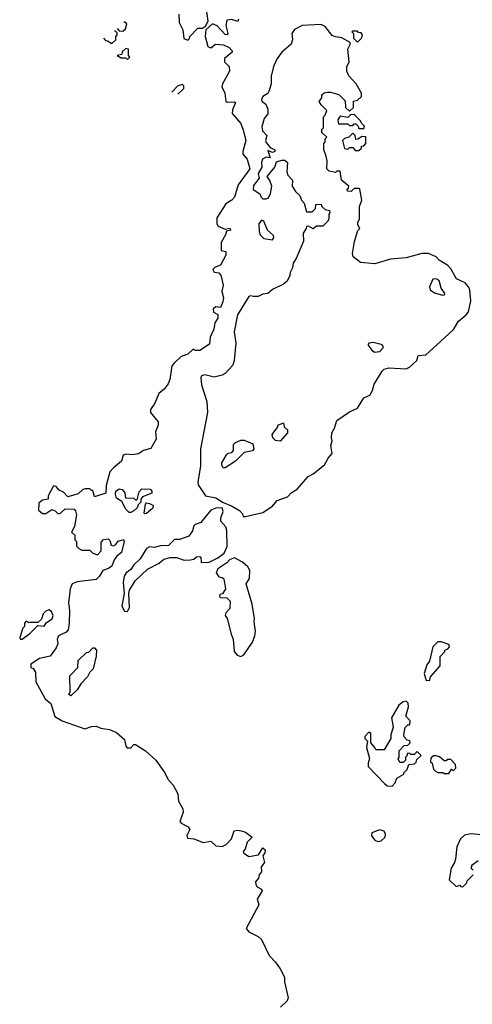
# Model space of a CAD drawing. Extents: x 1861455 to 2058065, y 200073 to 437907.
# Tile 274 of 574: x 1893410 to 1896285, y 386713 to 392972. Entities that reach past the tile are written whole.
import ezdxf

# ---------------------------------------------------------------- set-up
doc = ezdxf.new("R2010")
doc.units = 0

msp = doc.modelspace()

# ---------------------------------------------------------------- linework, layer by layer
at = {"layer": '0CON05XD'}
for points in [[(1894421.7, 393008.3), (1894422.5, 392955), (1894447, 392907), (1894451.7, 392851.7), (1894478.3, 392841.7), (1894488.3, 392851.7), (1894490, 392865), (1894541.7, 392918.3), (1894571.7, 392918.3), (1894589.3, 392930.7), (1894606.2, 392963.8), (1894598.3, 393021.7)], [(1894800, 392975), (1894795, 392960), (1894755, 392972.5), (1894725, 392970), (1894720, 392935), (1894732.5, 392885), (1894730, 392875), (1894715, 392877.5), (1894664.1, 392934.1), (1894635, 392946.7), (1894593, 392907), (1894587.5, 392865), (1894605, 392802.5), (1894625, 392792.5), (1894654, 392816), (1894705, 392812.5), (1894740, 392795), (1894760, 392775), (1894760, 392765), (1894710, 392725), (1894710, 392705), (1894740, 392675), (1894743.3, 392645), (1894697.5, 392565), (1894693.3, 392545), (1894713.8, 392505), (1894720, 392455), (1894728.3, 392448.3), (1894775, 392450), (1894780, 392445), (1894760.7, 392399.3), (1894760, 392375), (1894815, 392312.5), (1894829.5, 392269.5)], [(1893941.2, 392853.8), (1893955, 392840), (1893968.3, 392838.3), (1893995, 392820), (1894020, 392845), (1894020, 392865), (1894030, 392875), (1894028.3, 392888.3), (1894018.3, 392898.3), (1894011.9, 392899.1)], [(1894030, 392916.2), (1894041.7, 392901.7), (1894065, 392900), (1894082.5, 392915), (1894090, 392945), (1894077, 392957), (1894071.4, 392957)], [(1894845, 389813.3), (1894955, 389840), (1895015, 389880), (1895045, 389916), (1895110.5, 389939.5), (1895135, 389963.8), (1895172.9, 389987.1), (1895242.6, 390067.4), (1895275, 390085.8), (1895346.7, 390143.3), (1895369.2, 390185), (1895393.8, 390215), (1895387.1, 390265), (1895394.3, 390295), (1895389.4, 390315), (1895392.2, 390345), (1895409.2, 390375), (1895425, 390423.3), (1895505, 390478.8), (1895555, 390503.3), (1895595, 390568.8), (1895633.9, 390586.1), (1895651.2, 390615), (1895661.4, 390655), (1895711.7, 390738.3), (1895725, 390750), (1895755, 390760), (1895865, 390752.5), (1895885, 390762.5), (1895932.5, 390805), (1895941.7, 390838.3), (1895988.8, 390841.2), (1896080, 390925), (1896165, 391003.8), (1896198, 391055), (1896246, 391095), (1896260.8, 391115), (1896276, 391185), (1896269.2, 391255), (1896260.8, 391275), (1896238.7, 391298.7), (1896185, 391324.3), (1896148.9, 391388.9), (1896129.6, 391409.6), (1896075, 391444.2), (1896054.6, 391464.6), (1896005.6, 391485.6), (1895964.5, 391485.5), (1895865, 391459.2), (1895765, 391450.8), (1895665, 391420.6), (1895575, 391428), (1895527.5, 391465), (1895523.3, 391485), (1895537, 391563), (1895558.3, 391631.7), (1895570, 391645), (1895558.3, 391668.3), (1895557.5, 391685), (1895567.5, 391705), (1895567.5, 391785), (1895583.3, 391825), (1895570, 391895), (1895565, 391900), (1895535, 391900), (1895515, 391880), (1895491.7, 391881.7), (1895490, 391895), (1895498.3, 391901.7), (1895500, 391915), (1895453, 391953), (1895445, 392010), (1895425, 392010), (1895415, 392000), (1895375, 392010), (1895360, 392025), (1895362.5, 392075), (1895355, 392110), (1895342.5, 392145), (1895342.5, 392185), (1895350, 392195), (1895350, 392215), (1895360, 392225), (1895330, 392255), (1895330, 392275), (1895340, 392285), (1895340, 392355), (1895350, 392365), (1895360, 392395), (1895325, 392430), (1895313, 392453), (1895330, 392475), (1895330, 392495), (1895343, 392507), (1895365, 392512.5), (1895385, 392512.5), (1895437, 392497), (1895477, 392457), (1895480, 392415), (1895505, 392390), (1895530, 392415), (1895530, 392455), (1895555, 392460), (1895580, 392485), (1895580, 392505), (1895547.5, 392565), (1895500, 392615), (1895487.5, 392645), (1895488.3, 392671.7), (1895502.5, 392705), (1895493.3, 392785), (1895510, 392815), (1895508.3, 392828.3), (1895457, 392857), (1895415, 392862.5), (1895395, 392872.5), (1895349.5, 392929.5), (1895325, 392940.8), (1895205, 392935.4), (1895155, 392908.9), (1895139.5, 392885), (1895142.7, 392847.3), (1895134.2, 392815.8), (1895074.2, 392765), (1895044.3, 392725), (1895022.9, 392675), (1895007, 392613), (1895006.7, 392565), (1894992, 392515), (1894985, 392502), (1894955, 392483.1), (1894945.6, 392465), (1894948, 392455), (1894974, 392435), (1894987, 392403), (1894987, 392373), (1894962.5, 392345), (1894948.3, 392291.7), (1894952, 392265), (1894980, 392235), (1894971.9, 392205), (1894975, 392192), (1895000, 392160), (1895030, 392145), (1895030, 392135), (1895015, 392127.5), (1894985, 392140), (1895000, 392095), (1894975, 392097.5), (1894953.1, 392085), (1894946.7, 392065), (1894947.3, 392035), (1894924.6, 391994.6), (1894930, 391965), (1894895, 391918), (1894892.9, 391892.9), (1894935, 391865.7), (1894943.7, 391843.7), (1894954.4, 391834.4), (1894975, 391832.5), (1894989.7, 391840.3), (1895002.6, 391867.4), (1895010.8, 391915), (1894999.5, 391949.5), (1894982.5, 391975), (1895030, 392035), (1895041.7, 392068.3), (1895075, 392080), (1895095, 392080), (1895110, 392065), (1895107.5, 392005), (1895113, 391983), (1895141.7, 391951.7), (1895140, 391915), (1895160.7, 391880.7), (1895190, 391855), (1895200, 391825), (1895217.5, 391805), (1895231.7, 391751.7), (1895268.3, 391751.7), (1895288.3, 391771.7), (1895291.7, 391798.3), (1895325, 391800), (1895330, 391785), (1895350, 391765), (1895378.3, 391758.3), (1895380, 391745), (1895373, 391737), (1895372.5, 391705), (1895365, 391690), (1895335, 391660), (1895295, 391660), (1895275, 391642.5), (1895245, 391660), (1895231.7, 391658.3), (1895230, 391645), (1895210, 391615), (1895212.5, 391565), (1895166.7, 391455), (1895146.7, 391425), (1895142.5, 391395), (1895127.5, 391365), (1895126.7, 391345), (1895109.3, 391310.7), (1895085, 391290), (1895015, 391257.5), (1894985, 391232.5), (1894955, 391227.5), (1894925, 391213.3), (1894895, 391213.3), (1894875, 391217.5), (1894865, 391212.5), (1894794.3, 391095), (1894771.2, 390988.8), (1894782.9, 390915), (1894772.9, 390805), (1894764, 390775), (1894715.9, 390724.1), (1894695, 390713.3), (1894645, 390700), (1894585, 390714), (1894565, 390707.5), (1894561.2, 390695), (1894565, 390650), (1894597.5, 390545), (1894603.3, 390475), (1894557.5, 390245), (1894558, 390135), (1894541.2, 390035), (1894543.3, 390015), (1894590, 389945), (1894655, 389932.5), (1894703, 389903), (1894755, 389882.5), (1894805, 389852.5), (1894825, 389830), (1894830, 389815), (1894845, 389813.3)], [(1895555, 392830), (1895580, 392855), (1895587, 392877), (1895578.3, 392888.3), (1895561.7, 392891.7), (1895555, 392900), (1895525, 392900), (1895520, 392895), (1895530, 392885), (1895530, 392855), (1895555, 392830)], [(1894095, 392720), (1894110, 392735), (1894100, 392745), (1894100, 392785), (1894085, 392790), (1894061.7, 392768.3), (1894058.3, 392751.7), (1894030, 392745), (1894055, 392730), (1894085, 392730), (1894095, 392720)], [(1894414, 392498.1), (1894452, 392535), (1894452.3, 392552.3), (1894445, 392560), (1894415, 392551.2), (1894375.5, 392510.6)], [(1895595, 392280), (1895600, 392295), (1895580, 392315), (1895575, 392330), (1895535, 392370), (1895511.7, 392368.3), (1895495, 392350), (1895445, 392360), (1895430, 392335), (1895435, 392310), (1895495, 392310), (1895505, 392300), (1895525, 392300), (1895535, 392310), (1895545, 392310), (1895560, 392295), (1895565, 392280), (1895595, 392280)], [(1894829.5, 392269.5), (1894846.2, 392205), (1894826.2, 392135), (1894826.7, 392116.7), (1894855.8, 392085), (1894871.2, 392025), (1894797, 391923), (1894773.8, 391845), (1894756.7, 391825), (1894718.3, 391801.7), (1894663, 391713), (1894662.5, 391675), (1894670.7, 391660.7), (1894715, 391640), (1894745, 391647.5), (1894750, 391635), (1894722.5, 391627.5), (1894717.5, 391605), (1894690, 391555), (1894690, 391505), (1894718.3, 391498.3), (1894720, 391475), (1894685, 391412.5), (1894651.7, 391398.3), (1894637.5, 391385), (1894645, 391367.5), (1894675, 391363.3), (1894688.3, 391348.3), (1894702, 391285), (1894693.3, 391245), (1894703.6, 391203.6), (1894700.5, 391179.5), (1894685, 391142.5), (1894655, 391147.5), (1894639.2, 391135), (1894641.9, 391111.9), (1894668.3, 391098.3), (1894669.2, 391075), (1894650, 391045), (1894644, 391005), (1894618.8, 390955), (1894615, 390910), (1894555, 390870), (1894525, 390870), (1894511.7, 390878.3), (1894477.5, 390845), (1894435, 390831.2), (1894391.5, 390788.5), (1894377.2, 390772.8), (1894364.2, 390685.8), (1894352.7, 390657.3), (1894326.6, 390623.4), (1894293.1, 390596.9), (1894268.8, 390535), (1894241.2, 390495), (1894240, 390475), (1894290, 390415), (1894290, 390395), (1894273, 390353), (1894276.7, 390305), (1894243.9, 390246.1), (1894196.1, 390233.9), (1894165, 390213.3), (1894123.6, 390206.4), (1894085, 390210), (1894066.7, 390203.3), (1894056.7, 390165), (1894006.1, 390123.9), (1893983, 390097), (1893958.3, 390011.7), (1893957.5, 389962.5), (1893885, 389940), (1893875, 389980), (1893865, 389980), (1893855, 389990), (1893825, 389990), (1893810, 389985), (1893781.7, 389958.3), (1893715, 389940), (1893688.3, 389968.3), (1893660.7, 389980.7), (1893642.5, 390005), (1893625, 390008.8), (1893590, 389945), (1893590, 389925), (1893555, 389917.5), (1893532.3, 389897.7), (1893530, 389855), (1893555, 389832.5), (1893575, 389832.5), (1893615, 389857.5), (1893635, 389850), (1893655, 389830), (1893670, 389835), (1893698.3, 389861.7), (1893755, 389860), (1893765, 389850), (1893770, 389825), (1893758.8, 389751.2), (1893740, 389715), (1893760, 389695), (1893760, 389665), (1893770, 389655), (1893770, 389625), (1893785, 389610), (1893805, 389600), (1893855, 389600), (1893875, 389580), (1893905, 389570), (1893927.5, 389595), (1893928.3, 389651.7), (1893943, 389667), (1893971.7, 389671.7), (1893981.7, 389661.7), (1893990.7, 389630.7), (1894005, 389627.5), (1894020, 389635), (1894035, 389657.5), (1894068.3, 389668.3), (1894072.5, 389655), (1894057.5, 389585), (1894027.5, 389562.5), (1894010.9, 389539.1), (1893995, 389498.8), (1893975, 389484.2), (1893938.6, 389471.4), (1893916.2, 389435), (1893895, 389413.3), (1893775, 389399.2), (1893744, 389385), (1893731.4, 389355), (1893720.8, 389265), (1893726.1, 389216.1), (1893724, 389135), (1893716.8, 389093.2), (1893705, 389078), (1893656.7, 389055), (1893648.8, 389035), (1893652.5, 389005), (1893641.7, 388978.3), (1893603, 388927), (1893535, 388911.2), (1893480, 388875), (1893480, 388855), (1893495, 388847.5), (1893510, 388825), (1893512.3, 388762.3), (1893572.5, 388655), (1893607.5, 388625), (1893633.6, 388543.6), (1893680, 388515), (1893823.9, 388463.9), (1893865, 388478.1), (1893895, 388481.4), (1893925, 388469.2), (1893979.8, 388459.8), (1894025, 388441.1), (1894076.3, 388396.3), (1894083.3, 388355), (1894093.2, 388343.2), (1894115, 388343.1), (1894135, 388364), (1894145, 388364.2), (1894209.2, 388325), (1894275, 388266), (1894330.8, 388185), (1894350.8, 388145), (1894385, 388106), (1894415, 388050), (1894418.8, 388005), (1894445.8, 387955), (1894449.2, 387935), (1894427.1, 387875), (1894435, 387864.4), (1894480.6, 387840.6), (1894490, 387825), (1894472, 387785), (1894475, 387770), (1894515, 387765.7), (1894575, 387741.9), (1894625, 387750), (1894655, 387721.2), (1894695, 387715.7), (1894721.7, 387728.3), (1894755.7, 387764.3), (1894772.5, 387815), (1894795, 387820), (1894816.4, 387816.4), (1894845, 387806.7), (1894886.7, 387775), (1894855.5, 387744.5), (1894841.7, 387698.3), (1894830, 387685), (1894832.5, 387675), (1894865, 387652.5), (1894926.2, 387663.8), (1894955, 387707.5), (1894970, 387695), (1894966.7, 387675), (1894953.3, 387656.7), (1894963.8, 387615), (1894943.6, 387586.4), (1894945.8, 387555), (1894930, 387535), (1894927.5, 387515), (1894908, 387492), (1894909.2, 387475), (1894918.7, 387458.7), (1894946.7, 387445), (1894950, 387435), (1894918.3, 387381.7), (1894928.8, 387345), (1894849.4, 387195), (1894865, 387173.1), (1894925, 387143.3), (1894946.7, 387125), (1894993.6, 387023.6), (1895035, 386980.8), (1895065, 386939.2), (1895091.9, 386885), (1895091.4, 386855), (1895115.9, 386754.1), (1895108.8, 386735), (1895066, 386695)], [(1895565, 392140), (1895580, 392155), (1895581.7, 392168.3), (1895595, 392170), (1895607.5, 392185), (1895608.3, 392228.3), (1895585, 392230), (1895558.3, 392211.7), (1895545, 392210), (1895540, 392235), (1895525, 392250), (1895500, 392225), (1895473, 392217), (1895460, 392205), (1895473, 392153), (1895495, 392150), (1895505, 392160), (1895525, 392160), (1895541.7, 392141.7), (1895565, 392140)], [(1895015, 391572.9), (1895024.3, 391585), (1895021.3, 391601.3), (1894983.6, 391633.6), (1894960.8, 391690.8), (1894945, 391698.8), (1894928.6, 391675), (1894930, 391625), (1894937.1, 391605), (1894961.3, 391581.3), (1895015, 391572.9)], [(1896095, 391220), (1896105, 391222.5), (1896110, 391225), (1896107.5, 391235), (1896086.1, 391266.1), (1896075, 391313.3), (1896055, 391325.8), (1896035, 391323.3), (1896013.8, 391275), (1896017.5, 391255), (1896045, 391236.7), (1896095, 391220)], [(1895665, 390857.5), (1895655, 390863.3), (1895622.5, 390905), (1895631.7, 390918.3), (1895655, 390922.5), (1895705, 390910), (1895717, 390897), (1895716.7, 390885), (1895695, 390860), (1895665, 390857.5)], [(1895065, 390293.3), (1895035, 390297.5), (1895017.5, 390315), (1895012.5, 390335), (1895050, 390385), (1895050, 390395), (1895085, 390410), (1895090, 390385), (1895110, 390365), (1895110, 390345), (1895065, 390293.3)], [(1894715, 390122.5), (1894705, 390122.5), (1894695, 390132.5), (1894693.8, 390155), (1894722.5, 390205), (1894735, 390217.5), (1894758.3, 390221.7), (1894767, 390233), (1894768.3, 390271.7), (1894780, 390285), (1894815, 390300), (1894835, 390300), (1894890, 390275), (1894897.5, 390245), (1894889.3, 390230.7), (1894835, 390220), (1894780, 390165), (1894715, 390122.5)], [(1894115, 389840), (1894105, 389840), (1894085, 389860), (1894058.3, 389908.3), (1894025, 389930), (1894017.5, 389955), (1894020, 389975), (1894040.7, 389989.3), (1894060, 389985), (1894077.5, 389965), (1894081.7, 389931.7), (1894135, 389930), (1894145, 389920), (1894155, 389920), (1894168.3, 389971.7), (1894185, 389990), (1894238.3, 389988.3), (1894250, 389975), (1894248.3, 389961.7), (1894190, 389940), (1894180, 389925), (1894180, 389905), (1894161.7, 389888.3), (1894155, 389870), (1894135, 389850), (1894115, 389840)], [(1894205, 389830), (1894200, 389835), (1894208.3, 389891.7), (1894215, 389900), (1894235, 389897.5), (1894256.4, 389886.4), (1894256.7, 389875), (1894252.5, 389865), (1894215, 389832.5), (1894205, 389830)], [(1894095, 389210), (1894106.7, 389235), (1894102.5, 389325), (1894107.5, 389345), (1894144.2, 389405.8), (1894221.2, 389478.8), (1894295, 389516.7), (1894325, 389542.5), (1894365, 389552.5), (1894405, 389552.5), (1894455, 389536.7), (1894495, 389537.5), (1894517, 389543), (1894533, 389557), (1894555, 389560), (1894560, 389555), (1894561.7, 389521.7), (1894613, 389523), (1894668.8, 389551.2), (1894709.1, 389580.9), (1894726.8, 389623.2), (1894726, 389726), (1894718.3, 389748.3), (1894687.5, 389785), (1894687.5, 389805), (1894702.5, 389845), (1894695, 389870), (1894655, 389867.5), (1894625, 389853.3), (1894561.2, 389775), (1894525, 389764), (1894516, 389755), (1894507.7, 389722.3), (1894485, 389690), (1894425, 389667.5), (1894393, 389667), (1894355, 389630), (1894305, 389627.5), (1894265, 389617.5), (1894235, 389621.2), (1894215, 389610), (1894175.6, 389544.4), (1894135, 389506), (1894115, 389476.2), (1894086.2, 389455), (1894074.3, 389435), (1894066.2, 389395), (1894072.5, 389325), (1894058.8, 389245), (1894075, 389212.5), (1894095, 389210)], [(1894815, 388923.8), (1894833.3, 388935), (1894888.8, 389015), (1894903.8, 389055), (1894907.5, 389085), (1894898.8, 389145), (1894902, 389165), (1894886.1, 389256.1), (1894848.8, 389385), (1894869.3, 389420.7), (1894871.2, 389471.2), (1894858, 389495), (1894825, 389523.8), (1894775, 389550.8), (1894742, 389538), (1894725, 389518.8), (1894668.3, 389481.7), (1894657.5, 389455), (1894675, 389430), (1894697, 389427), (1894707, 389417), (1894716.4, 389353.6), (1894698.3, 389321.7), (1894681.7, 389318.3), (1894680, 389305), (1894685, 389300), (1894725, 389297.5), (1894747.5, 389275), (1894745, 389230), (1894718.6, 389201.4), (1894715.8, 389185), (1894728, 389165), (1894753.3, 389065), (1894766.7, 389035), (1894772.5, 388955), (1894791.7, 388931.7), (1894815, 388923.8)], [(1893425, 389033.3), (1893475, 389070), (1893525, 389120), (1893565, 389117.5), (1893580.5, 389139.5), (1893616.9, 389163.1), (1893623.1, 389185), (1893610.9, 389210.9), (1893595, 389220), (1893575, 389212.5), (1893560, 389195), (1893548.3, 389161.7), (1893525, 389140), (1893465, 389140), (1893451.7, 389148.3), (1893440, 389135), (1893440, 389115), (1893430, 389105), (1893410, 389045), (1893413.6, 389033.6), (1893425, 389033.3)], [(1893735, 388673.3), (1893720, 388685), (1893730, 388695), (1893728.3, 388801.7), (1893780, 388855), (1893781.7, 388898.3), (1893835, 388950), (1893848.3, 388951.7), (1893875, 388980), (1893885, 388980), (1893897.5, 388965), (1893896.4, 388926.4), (1893876.7, 388845), (1893855.9, 388824.1), (1893841.2, 388795), (1893798.8, 388751.2), (1893775, 388711.2), (1893735, 388673.3)], [(1895991.7, 388771.7), (1896015, 388772.5), (1896020, 388795), (1896080, 388865), (1896080, 388925), (1896110, 388955), (1896110, 388965), (1896128.3, 388971.7), (1896140, 388985), (1896135, 389000), (1896087, 389017), (1896065, 389017.5), (1896033.9, 388986.1), (1896012.5, 388895), (1895995, 388870), (1895980, 388815), (1895991.7, 388771.7)], [(1895775, 388100), (1895795, 388120), (1895805, 388150), (1895850, 388175), (1895850, 388185), (1895870, 388205), (1895881.7, 388238.3), (1895918.3, 388241.7), (1895928.3, 388251.7), (1895931.7, 388268.3), (1895960, 388295), (1895935, 388320), (1895915, 388300), (1895895, 388300), (1895885, 388310), (1895871.7, 388308.3), (1895870, 388295), (1895860, 388285), (1895860, 388265), (1895845, 388250), (1895825, 388250), (1895813, 388273), (1895820, 388285), (1895820, 388325), (1895851.7, 388358.3), (1895875, 388360), (1895890, 388375), (1895888.3, 388388.3), (1895871.7, 388391.7), (1895853, 388413), (1895850, 388425), (1895858.3, 388471.7), (1895875, 388490), (1895885, 388490), (1895890, 388505), (1895890, 388515), (1895862.5, 388545), (1895880, 388605), (1895877, 388627), (1895865, 388640), (1895845, 388636.7), (1895817.5, 388615), (1895772.5, 388535), (1895782.5, 388475), (1895766.7, 388425), (1895766.4, 388403.6), (1895725, 388330), (1895675, 388330), (1895670, 388335), (1895666.4, 388346.4), (1895640, 388375), (1895640, 388435), (1895635, 388440), (1895625, 388440), (1895602.5, 388415), (1895603, 388403), (1895620, 388385), (1895612.5, 388345), (1895632.5, 388275), (1895623.3, 388245), (1895624.1, 388224.1), (1895727, 388117), (1895745, 388102.5), (1895775, 388100)], [(1896135, 388180), (1896151.7, 388208.3), (1896165, 388200), (1896180, 388215), (1896178.3, 388238.3), (1896148.3, 388268.3), (1896125, 388270), (1896118.3, 388261.7), (1896105, 388260), (1896077, 388287), (1896055, 388292.5), (1896038.3, 388291.7), (1896021.7, 388278.3), (1896020, 388255), (1896030, 388245), (1896038.3, 388208.3), (1896050, 388195), (1896065, 388187.5), (1896097, 388187), (1896105, 388180), (1896135, 388180)], [(1895685, 387747.5), (1895705, 387752.5), (1895731.2, 387775), (1895734, 387795), (1895725, 387813.3), (1895695, 387821.2), (1895647, 387803), (1895644.1, 387784.1), (1895665, 387756.7), (1895685, 387747.5)], [(1896345, 387790), (1896275, 387797.5), (1896235, 387787.5), (1896210, 387765), (1896187.5, 387715), (1896177.5, 387635), (1896172.5, 387615), (1896150.7, 387579.3), (1896137.5, 387505), (1896181.7, 387461.7), (1896205, 387470), (1896211.7, 387461.7), (1896225, 387460)], [(1896290, 387565), (1896280, 387575), (1896281.7, 387598.3), (1896323, 387627)], [(1896225, 387460), (1896250, 387485), (1896251.7, 387498.3), (1896290, 387535)]]:
    msp.add_lwpolyline(points, dxfattribs=at)

doc.saveas('drawing.dxf')
